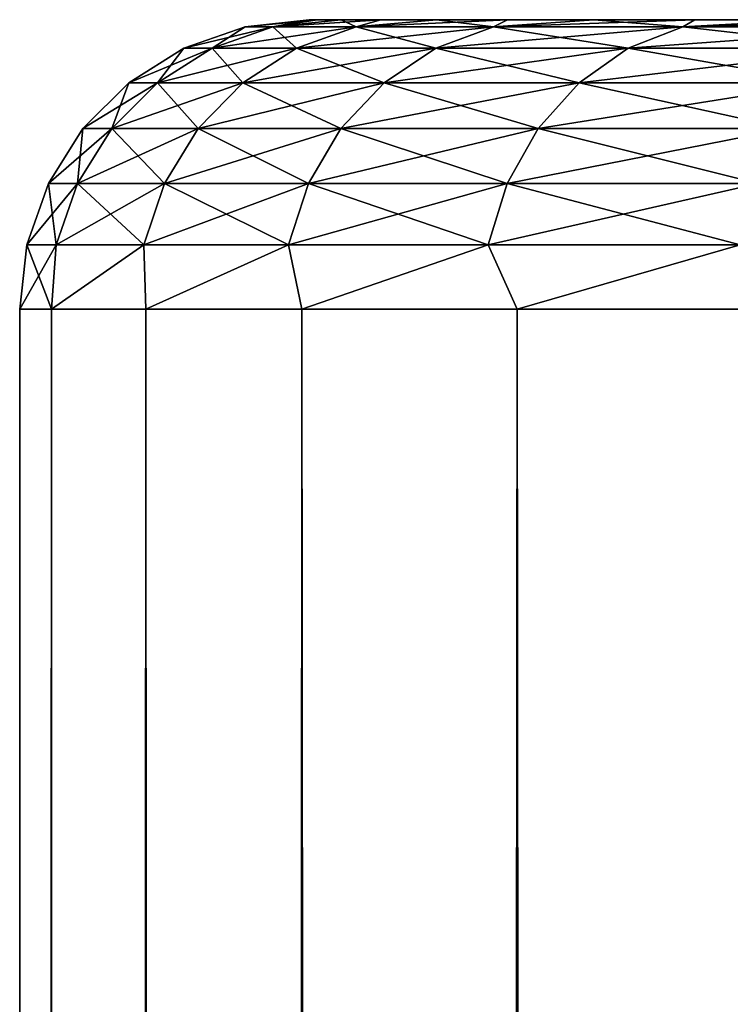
# Model space of a CAD drawing. Extents: x -265 to 265, y 0 to 1027.
# Tile 269 of 396: x -265 to -262.55, y 1016.6 to 1020. Entities that reach past the tile are written whole.
import ezdxf

# ---------------------------------------------------------------- set-up
doc = ezdxf.new("R2010")
doc.units = 0
doc.header["$LTSCALE"] = 65.185185
for name, color, linetype in [('210', 7, 'CONTINUOUS'), ('211', 7, 'CONTINUOUS'), ('212', 7, 'CONTINUOUS'), ('215', 7, 'CONTINUOUS'), ('216', 7, 'CONTINUOUS')]:
    doc.layers.add(name, color=color, linetype=linetype)

msp = doc.modelspace()

# ---------------------------------------------------------------- linework, layer by layer
at = {"layer": '210', "color": 7, "linetype": 'CONTINUOUS'}
for points in [[(-264, 1020), (-263.9724, 1020, 0.879), (-263.9724, 1020, -0.879), (-264, 1020)], [(-263.9724, 1020, 0.879), (-263.8896, 1020, 1.7546), (-263.9724, 1020, -0.879), (-263.9724, 1020, 0.879)], [(-263.9724, 1020, -0.879), (-263.8896, 1020, 1.7546), (-263.8896, 1020, -1.7546), (-263.9724, 1020, -0.879)], [(-263.8896, 1020, 1.7546), (-263.752, 1020, 2.6233), (-263.8896, 1020, -1.7546), (-263.8896, 1020, 1.7546)], [(-263.8896, 1020, -1.7546), (-263.752, 1020, 2.6233), (-263.752, 1020, -2.6233), (-263.8896, 1020, -1.7546)], [(-263.752, 1020, 2.6233), (-263.5602, 1020, 3.4816), (-263.752, 1020, -2.6233), (-263.752, 1020, 2.6233)], [(-263.752, 1020, -2.6233), (-263.5602, 1020, 3.4816), (-263.5602, 1020, -3.4816), (-263.752, 1020, -2.6233)], [(-263.5602, 1020, 3.4816), (-263.3148, 1020, 4.3262), (-263.5602, 1020, -3.4816), (-263.5602, 1020, 3.4816)], [(-263.5602, 1020, -3.4816), (-263.3148, 1020, 4.3262), (-263.3148, 1020, -4.3262), (-263.5602, 1020, -3.4816)], [(-263.3148, 1020, 4.3262), (-263.0169, 1020, 5.1537), (-263.3148, 1020, -4.3262), (-263.3148, 1020, 4.3262)], [(-263.3148, 1020, -4.3262), (-263.0169, 1020, 5.1537), (-263.0169, 1020, -5.1537), (-263.3148, 1020, -4.3262)], [(-263.0169, 1020, 5.1537), (-262.6676, 1020, 5.9609), (-263.0169, 1020, -5.1537), (-263.0169, 1020, 5.1537)], [(-263.0169, 1020, -5.1537), (-262.6676, 1020, 5.9609), (-262.6676, 1020, -5.9609), (-263.0169, 1020, -5.1537)], [(-262.6676, 1020, 5.9609), (-262.2683, 1020, 6.7445), (-262.6676, 1020, -5.9609), (-262.6676, 1020, 5.9609)], [(-262.6676, 1020, -5.9609), (-262.2683, 1020, 6.7445), (-262.2683, 1020, -6.7445), (-262.6676, 1020, -5.9609)]]:
    msp.add_3dface(points, dxfattribs=at)
at = {"layer": '211', "color": 7, "linetype": 'CONTINUOUS'}
for points in [[(-265, 1), (-264.8906, 1, 1.8081), (-265, 1019), (-265, 1)], [(-265, 1019), (-264.8906, 1, 1.8081), (-264.8906, 1019, 1.8081), (-265, 1019)], [(-264.8906, 1, 1.8081), (-264.5641, 1, 3.5897), (-264.8906, 1019, 1.8081), (-264.8906, 1, 1.8081)], [(-264.8906, 1019, 1.8081), (-264.5641, 1, 3.5897), (-264.5641, 1019, 3.5897), (-264.8906, 1019, 1.8081)], [(-264.5641, 1, 3.5897), (-264.0252, 1, 5.3191), (-264.5641, 1019, 3.5897), (-264.5641, 1, 3.5897)], [(-264.5641, 1019, 3.5897), (-264.0252, 1, 5.3191), (-264.0252, 1019, 5.3191), (-264.5641, 1019, 3.5897)], [(-264.0252, 1, 5.3191), (-263.2818, 1, 6.9708), (-264.0252, 1019, 5.3191), (-264.0252, 1, 5.3191)], [(-264.0252, 1019, 5.3191), (-263.2818, 1, 6.9708), (-263.2818, 1019, 6.9708), (-264.0252, 1019, 5.3191)], [(-263.2818, 1, 6.9708), (-262.3448, 1, 8.521), (-263.2818, 1019, 6.9708), (-263.2818, 1, 6.9708)], [(-263.2818, 1019, 6.9708), (-262.3448, 1, 8.521), (-262.3448, 1019, 8.521), (-263.2818, 1019, 6.9708)]]:
    msp.add_3dface(points, dxfattribs=at)
at = {"layer": '212', "color": 7, "linetype": 'CONTINUOUS'}
for points in [[(-265, 1), (-265, 1019), (-264.8906, 1019, -1.8081), (-265, 1)], [(-264.8906, 1, -1.8081), (-265, 1), (-264.8906, 1019, -1.8081), (-264.8906, 1, -1.8081)], [(-264.5641, 1, -3.5897), (-264.8906, 1, -1.8081), (-264.5641, 1019, -3.5897), (-264.5641, 1, -3.5897)], [(-264.5641, 1019, -3.5897), (-264.8906, 1, -1.8081), (-264.8906, 1019, -1.8081), (-264.5641, 1019, -3.5897)], [(-264.0252, 1, -5.3191), (-264.5641, 1, -3.5897), (-264.0252, 1019, -5.3191), (-264.0252, 1, -5.3191)], [(-264.0252, 1019, -5.3191), (-264.5641, 1, -3.5897), (-264.5641, 1019, -3.5897), (-264.0252, 1019, -5.3191)], [(-263.2818, 1, -6.9708), (-264.0252, 1, -5.3191), (-263.2818, 1019, -6.9708), (-263.2818, 1, -6.9708)], [(-263.2818, 1019, -6.9708), (-264.0252, 1, -5.3191), (-264.0252, 1019, -5.3191), (-263.2818, 1019, -6.9708)], [(-262.3448, 1, -8.521), (-263.2818, 1, -6.9708), (-262.3448, 1019, -8.521), (-262.3448, 1, -8.521)], [(-262.3448, 1019, -8.521), (-263.2818, 1, -6.9708), (-263.2818, 1019, -6.9708), (-262.3448, 1019, -8.521)]]:
    msp.add_3dface(points, dxfattribs=at)
at = {"layer": '215', "color": 7, "linetype": 'CONTINUOUS'}
for points in [[(-264.1253, 1019.9752, 1.651), (-264, 1020), (-264.2214, 1019.9752), (-264.1253, 1019.9752, 1.651)], [(-263.8896, 1020, 1.7546), (-263.9724, 1020, 0.879), (-264.1253, 1019.9752, 1.651), (-263.8896, 1020, 1.7546)], [(-263.8381, 1019.9752, 3.2797), (-263.8896, 1020, 1.7546), (-264.1253, 1019.9752, 1.651), (-263.8381, 1019.9752, 3.2797)], [(-263.9724, 1020, 0.879), (-264, 1020), (-264.1253, 1019.9752, 1.651), (-263.9724, 1020, 0.879)], [(-263.752, 1020, 2.6233), (-263.8896, 1020, 1.7546), (-263.8381, 1019.9752, 3.2797), (-263.752, 1020, 2.6233)], [(-263.5602, 1020, 3.4816), (-263.752, 1020, 2.6233), (-263.8381, 1019.9752, 3.2797), (-263.5602, 1020, 3.4816)], [(-263.3638, 1019.9752, 4.864), (-263.5602, 1020, 3.4816), (-263.8381, 1019.9752, 3.2797), (-263.3638, 1019.9752, 4.864)], [(-263.3148, 1020, 4.3262), (-263.5602, 1020, 3.4816), (-263.3638, 1019.9752, 4.864), (-263.3148, 1020, 4.3262)], [(-263.0169, 1020, 5.1537), (-263.3148, 1020, 4.3262), (-263.3638, 1019.9752, 4.864), (-263.0169, 1020, 5.1537)], [(-262.7087, 1019.9752, 6.3826), (-263.0169, 1020, 5.1537), (-263.3638, 1019.9752, 4.864), (-262.7087, 1019.9752, 6.3826)], [(-262.6676, 1020, 5.9609), (-263.0169, 1020, 5.1537), (-262.7087, 1019.9752, 6.3826), (-262.6676, 1020, 5.9609)], [(-262.2683, 1020, 6.7445), (-262.6676, 1020, 5.9609), (-262.7087, 1019.9752, 6.3826), (-262.2683, 1020, 6.7445)], [(-261.8818, 1019.9752, 7.8148), (-262.2683, 1020, 6.7445), (-262.7087, 1019.9752, 6.3826), (-261.8818, 1019.9752, 7.8148)], [(-264.3355, 1019.9014, 1.6756), (-264.2214, 1019.9752), (-264.4331, 1019.9014), (-264.3355, 1019.9014, 1.6756)], [(-264.1253, 1019.9752, 1.651), (-264.2214, 1019.9752), (-264.3355, 1019.9014, 1.6756), (-264.1253, 1019.9752, 1.651)], [(-264.044, 1019.9014, 3.3285), (-264.1253, 1019.9752, 1.651), (-264.3355, 1019.9014, 1.6756), (-264.044, 1019.9014, 3.3285)], [(-263.8381, 1019.9752, 3.2797), (-264.1253, 1019.9752, 1.651), (-264.044, 1019.9014, 3.3285), (-263.8381, 1019.9752, 3.2797)], [(-263.5627, 1019.9014, 4.9364), (-263.8381, 1019.9752, 3.2797), (-264.044, 1019.9014, 3.3285), (-263.5627, 1019.9014, 4.9364)], [(-263.3638, 1019.9752, 4.864), (-263.8381, 1019.9752, 3.2797), (-263.5627, 1019.9014, 4.9364), (-263.3638, 1019.9752, 4.864)], [(-262.8979, 1019.9014, 6.4776), (-263.3638, 1019.9752, 4.864), (-263.5627, 1019.9014, 4.9364), (-262.8979, 1019.9014, 6.4776)], [(-262.7087, 1019.9752, 6.3826), (-263.3638, 1019.9752, 4.864), (-262.8979, 1019.9014, 6.4776), (-262.7087, 1019.9752, 6.3826)], [(-262.0587, 1019.9014, 7.9311), (-262.7087, 1019.9752, 6.3826), (-262.8979, 1019.9014, 6.4776), (-262.0587, 1019.9014, 7.9311)], [(-261.8818, 1019.9752, 7.8148), (-262.7087, 1019.9752, 6.3826), (-262.0587, 1019.9014, 7.9311), (-261.8818, 1019.9752, 7.8148)], [(-264.5241, 1019.7823, 1.6976), (-264.4331, 1019.9014), (-264.623, 1019.7823), (-264.5241, 1019.7823, 1.6976)], [(-264.3355, 1019.9014, 1.6756), (-264.4331, 1019.9014), (-264.5241, 1019.7823, 1.6976), (-264.3355, 1019.9014, 1.6756)], [(-264.2288, 1019.7823, 3.3723), (-264.3355, 1019.9014, 1.6756), (-264.5241, 1019.7823, 1.6976), (-264.2288, 1019.7823, 3.3723)], [(-264.044, 1019.9014, 3.3285), (-264.3355, 1019.9014, 1.6756), (-264.2288, 1019.7823, 3.3723), (-264.044, 1019.9014, 3.3285)], [(-263.7411, 1019.7823, 5.0013), (-264.044, 1019.9014, 3.3285), (-264.2288, 1019.7823, 3.3723), (-263.7411, 1019.7823, 5.0013)], [(-263.5627, 1019.9014, 4.9364), (-264.044, 1019.9014, 3.3285), (-263.7411, 1019.7823, 5.0013), (-263.5627, 1019.9014, 4.9364)], [(-263.0676, 1019.7823, 6.5628), (-263.5627, 1019.9014, 4.9364), (-263.7411, 1019.7823, 5.0013), (-263.0676, 1019.7823, 6.5628)], [(-262.8979, 1019.9014, 6.4776), (-263.5627, 1019.9014, 4.9364), (-263.0676, 1019.7823, 6.5628), (-262.8979, 1019.9014, 6.4776)], [(-262.2173, 1019.7823, 8.0354), (-262.8979, 1019.9014, 6.4776), (-263.0676, 1019.7823, 6.5628), (-262.2173, 1019.7823, 8.0354)], [(-262.0587, 1019.9014, 7.9311), (-262.8979, 1019.9014, 6.4776), (-262.2173, 1019.7823, 8.0354), (-262.0587, 1019.9014, 7.9311)], [(-264.6816, 1019.6238, 1.716), (-264.623, 1019.7823), (-264.7816, 1019.6238), (-264.6816, 1019.6238, 1.716)], [(-264.5241, 1019.7823, 1.6976), (-264.623, 1019.7823), (-264.6816, 1019.6238, 1.716), (-264.5241, 1019.7823, 1.6976)], [(-264.3831, 1019.6238, 3.4089), (-264.5241, 1019.7823, 1.6976), (-264.6816, 1019.6238, 1.716), (-264.3831, 1019.6238, 3.4089)], [(-264.2288, 1019.7823, 3.3723), (-264.5241, 1019.7823, 1.6976), (-264.3831, 1019.6238, 3.4089), (-264.2288, 1019.7823, 3.3723)], [(-263.8901, 1019.6238, 5.0556), (-264.2288, 1019.7823, 3.3723), (-264.3831, 1019.6238, 3.4089), (-263.8901, 1019.6238, 5.0556)], [(-263.7411, 1019.7823, 5.0013), (-264.2288, 1019.7823, 3.3723), (-263.8901, 1019.6238, 5.0556), (-263.7411, 1019.7823, 5.0013)], [(-263.2093, 1019.6238, 6.6339), (-263.7411, 1019.7823, 5.0013), (-263.8901, 1019.6238, 5.0556), (-263.2093, 1019.6238, 6.6339)], [(-263.0676, 1019.7823, 6.5628), (-263.7411, 1019.7823, 5.0013), (-263.2093, 1019.6238, 6.6339), (-263.0676, 1019.7823, 6.5628)], [(-262.3498, 1019.6238, 8.1226), (-263.0676, 1019.7823, 6.5628), (-263.2093, 1019.6238, 6.6339), (-262.3498, 1019.6238, 8.1226)], [(-262.2173, 1019.7823, 8.0354), (-263.0676, 1019.7823, 6.5628), (-262.3498, 1019.6238, 8.1226), (-262.2173, 1019.7823, 8.0354)], [(-264.8001, 1019.4341, 1.7299), (-264.7816, 1019.6238), (-264.9009, 1019.4341), (-264.8001, 1019.4341, 1.7299)], [(-264.6816, 1019.6238, 1.716), (-264.7816, 1019.6238), (-264.8001, 1019.4341, 1.7299), (-264.6816, 1019.6238, 1.716)], [(-264.4992, 1019.4341, 3.4364), (-264.6816, 1019.6238, 1.716), (-264.8001, 1019.4341, 1.7299), (-264.4992, 1019.4341, 3.4364)], [(-264.3831, 1019.6238, 3.4089), (-264.6816, 1019.6238, 1.716), (-264.4992, 1019.4341, 3.4364), (-264.3831, 1019.6238, 3.4089)], [(-264.0022, 1019.4341, 5.0964), (-264.3831, 1019.6238, 3.4089), (-264.4992, 1019.4341, 3.4364), (-264.0022, 1019.4341, 5.0964)], [(-263.8901, 1019.6238, 5.0556), (-264.3831, 1019.6238, 3.4089), (-264.0022, 1019.4341, 5.0964), (-263.8901, 1019.6238, 5.0556)], [(-263.3159, 1019.4341, 6.6875), (-263.8901, 1019.6238, 5.0556), (-264.0022, 1019.4341, 5.0964), (-263.3159, 1019.4341, 6.6875)], [(-263.2093, 1019.6238, 6.6339), (-263.8901, 1019.6238, 5.0556), (-263.3159, 1019.4341, 6.6875), (-263.2093, 1019.6238, 6.6339)], [(-262.4495, 1019.4341, 8.1882), (-263.2093, 1019.6238, 6.6339), (-263.3159, 1019.4341, 6.6875), (-262.4495, 1019.4341, 8.1882)], [(-262.3498, 1019.6238, 8.1226), (-263.2093, 1019.6238, 6.6339), (-262.4495, 1019.4341, 8.1882), (-262.3498, 1019.6238, 8.1226)], [(-264.8737, 1019.2225, 1.7385), (-264.9009, 1019.4341), (-264.9749, 1019.2225), (-264.8737, 1019.2225, 1.7385)], [(-264.8001, 1019.4341, 1.7299), (-264.9009, 1019.4341), (-264.8737, 1019.2225, 1.7385), (-264.8001, 1019.4341, 1.7299)], [(-264.5713, 1019.2225, 3.4535), (-264.8001, 1019.4341, 1.7299), (-264.8737, 1019.2225, 1.7385), (-264.5713, 1019.2225, 3.4535)], [(-264.4992, 1019.4341, 3.4364), (-264.8001, 1019.4341, 1.7299), (-264.5713, 1019.2225, 3.4535), (-264.4992, 1019.4341, 3.4364)], [(-264.0718, 1019.2225, 5.1217), (-264.4992, 1019.4341, 3.4364), (-264.5713, 1019.2225, 3.4535), (-264.0718, 1019.2225, 5.1217)], [(-264.0022, 1019.4341, 5.0964), (-264.4992, 1019.4341, 3.4364), (-264.0718, 1019.2225, 5.1217), (-264.0022, 1019.4341, 5.0964)], [(-263.3821, 1019.2225, 6.7207), (-264.0022, 1019.4341, 5.0964), (-264.0718, 1019.2225, 5.1217), (-263.3821, 1019.2225, 6.7207)], [(-263.3159, 1019.4341, 6.6875), (-264.0022, 1019.4341, 5.0964), (-263.3821, 1019.2225, 6.7207), (-263.3159, 1019.4341, 6.6875)], [(-262.5114, 1019.2225, 8.2289), (-263.3159, 1019.4341, 6.6875), (-263.3821, 1019.2225, 6.7207), (-262.5114, 1019.2225, 8.2289)], [(-262.4495, 1019.4341, 8.1882), (-263.3159, 1019.4341, 6.6875), (-262.5114, 1019.2225, 8.2289), (-262.4495, 1019.4341, 8.1882)], [(-265, 1019), (-264.8906, 1019, 1.8081), (-264.9749, 1019.2225), (-265, 1019)], [(-264.8906, 1019, 1.8081), (-264.8737, 1019.2225, 1.7385), (-264.9749, 1019.2225), (-264.8906, 1019, 1.8081)], [(-264.8906, 1019, 1.8081), (-264.5641, 1019, 3.5897), (-264.5713, 1019.2225, 3.4535), (-264.8906, 1019, 1.8081)], [(-264.8906, 1019, 1.8081), (-264.5713, 1019.2225, 3.4535), (-264.8737, 1019.2225, 1.7385), (-264.8906, 1019, 1.8081)], [(-264.5641, 1019, 3.5897), (-264.0718, 1019.2225, 5.1217), (-264.5713, 1019.2225, 3.4535), (-264.5641, 1019, 3.5897)], [(-264.5641, 1019, 3.5897), (-264.0252, 1019, 5.3191), (-264.0718, 1019.2225, 5.1217), (-264.5641, 1019, 3.5897)], [(-264.0252, 1019, 5.3191), (-263.3821, 1019.2225, 6.7207), (-264.0718, 1019.2225, 5.1217), (-264.0252, 1019, 5.3191)], [(-264.0252, 1019, 5.3191), (-263.2818, 1019, 6.9708), (-263.3821, 1019.2225, 6.7207), (-264.0252, 1019, 5.3191)], [(-263.2818, 1019, 6.9708), (-262.5114, 1019.2225, 8.2289), (-263.3821, 1019.2225, 6.7207), (-263.2818, 1019, 6.9708)], [(-263.2818, 1019, 6.9708), (-262.3448, 1019, 8.521), (-262.5114, 1019.2225, 8.2289), (-263.2818, 1019, 6.9708)]]:
    msp.add_3dface(points, dxfattribs=at)
at = {"layer": '216', "color": 7, "linetype": 'CONTINUOUS'}
for points in [[(-264, 1020), (-263.9724, 1020, -0.879), (-264.2214, 1019.9752), (-264, 1020)], [(-264.2214, 1019.9752), (-263.9724, 1020, -0.879), (-264.1253, 1019.9752, -1.651), (-264.2214, 1019.9752)], [(-263.9724, 1020, -0.879), (-263.8896, 1020, -1.7546), (-264.1253, 1019.9752, -1.651), (-263.9724, 1020, -0.879)], [(-263.8896, 1020, -1.7546), (-263.752, 1020, -2.6233), (-264.1253, 1019.9752, -1.651), (-263.8896, 1020, -1.7546)], [(-264.1253, 1019.9752, -1.651), (-263.752, 1020, -2.6233), (-263.8381, 1019.9752, -3.2797), (-264.1253, 1019.9752, -1.651)], [(-263.752, 1020, -2.6233), (-263.5602, 1020, -3.4816), (-263.8381, 1019.9752, -3.2797), (-263.752, 1020, -2.6233)], [(-263.5602, 1020, -3.4816), (-263.3148, 1020, -4.3262), (-263.8381, 1019.9752, -3.2797), (-263.5602, 1020, -3.4816)], [(-263.8381, 1019.9752, -3.2797), (-263.3148, 1020, -4.3262), (-263.3638, 1019.9752, -4.864), (-263.8381, 1019.9752, -3.2797)], [(-263.3148, 1020, -4.3262), (-263.0169, 1020, -5.1537), (-263.3638, 1019.9752, -4.864), (-263.3148, 1020, -4.3262)], [(-263.0169, 1020, -5.1537), (-262.6676, 1020, -5.9609), (-263.3638, 1019.9752, -4.864), (-263.0169, 1020, -5.1537)], [(-263.3638, 1019.9752, -4.864), (-262.6676, 1020, -5.9609), (-262.7087, 1019.9752, -6.3826), (-263.3638, 1019.9752, -4.864)], [(-262.6676, 1020, -5.9609), (-262.2683, 1020, -6.7445), (-262.7087, 1019.9752, -6.3826), (-262.6676, 1020, -5.9609)], [(-262.2683, 1020, -6.7445), (-261.8206, 1020, -7.5015), (-262.7087, 1019.9752, -6.3826), (-262.2683, 1020, -6.7445)], [(-262.7087, 1019.9752, -6.3826), (-261.8206, 1020, -7.5015), (-261.8818, 1019.9752, -7.8148), (-262.7087, 1019.9752, -6.3826)], [(-264.4331, 1019.9014), (-264.2214, 1019.9752), (-264.1253, 1019.9752, -1.651), (-264.4331, 1019.9014)], [(-264.4331, 1019.9014), (-264.1253, 1019.9752, -1.651), (-264.3355, 1019.9014, -1.6756), (-264.4331, 1019.9014)], [(-264.1253, 1019.9752, -1.651), (-263.8381, 1019.9752, -3.2797), (-264.3355, 1019.9014, -1.6756), (-264.1253, 1019.9752, -1.651)], [(-264.3355, 1019.9014, -1.6756), (-263.8381, 1019.9752, -3.2797), (-264.044, 1019.9014, -3.3285), (-264.3355, 1019.9014, -1.6756)], [(-263.8381, 1019.9752, -3.2797), (-263.3638, 1019.9752, -4.864), (-264.044, 1019.9014, -3.3285), (-263.8381, 1019.9752, -3.2797)], [(-264.044, 1019.9014, -3.3285), (-263.3638, 1019.9752, -4.864), (-263.5627, 1019.9014, -4.9364), (-264.044, 1019.9014, -3.3285)], [(-263.3638, 1019.9752, -4.864), (-262.7087, 1019.9752, -6.3826), (-263.5627, 1019.9014, -4.9364), (-263.3638, 1019.9752, -4.864)], [(-263.5627, 1019.9014, -4.9364), (-262.7087, 1019.9752, -6.3826), (-262.8979, 1019.9014, -6.4776), (-263.5627, 1019.9014, -4.9364)], [(-262.7087, 1019.9752, -6.3826), (-261.8818, 1019.9752, -7.8148), (-262.8979, 1019.9014, -6.4776), (-262.7087, 1019.9752, -6.3826)], [(-262.8979, 1019.9014, -6.4776), (-261.8818, 1019.9752, -7.8148), (-262.0587, 1019.9014, -7.9311), (-262.8979, 1019.9014, -6.4776)], [(-264.623, 1019.7823), (-264.4331, 1019.9014), (-264.3355, 1019.9014, -1.6756), (-264.623, 1019.7823)], [(-264.623, 1019.7823), (-264.3355, 1019.9014, -1.6756), (-264.5241, 1019.7823, -1.6976), (-264.623, 1019.7823)], [(-264.3355, 1019.9014, -1.6756), (-264.044, 1019.9014, -3.3285), (-264.5241, 1019.7823, -1.6976), (-264.3355, 1019.9014, -1.6756)], [(-264.5241, 1019.7823, -1.6976), (-264.044, 1019.9014, -3.3285), (-264.2288, 1019.7823, -3.3723), (-264.5241, 1019.7823, -1.6976)], [(-264.044, 1019.9014, -3.3285), (-263.5627, 1019.9014, -4.9364), (-264.2288, 1019.7823, -3.3723), (-264.044, 1019.9014, -3.3285)], [(-264.2288, 1019.7823, -3.3723), (-263.5627, 1019.9014, -4.9364), (-263.7411, 1019.7823, -5.0013), (-264.2288, 1019.7823, -3.3723)], [(-263.5627, 1019.9014, -4.9364), (-262.8979, 1019.9014, -6.4776), (-263.7411, 1019.7823, -5.0013), (-263.5627, 1019.9014, -4.9364)], [(-263.7411, 1019.7823, -5.0013), (-262.8979, 1019.9014, -6.4776), (-263.0676, 1019.7823, -6.5628), (-263.7411, 1019.7823, -5.0013)], [(-262.8979, 1019.9014, -6.4776), (-262.0587, 1019.9014, -7.9311), (-263.0676, 1019.7823, -6.5628), (-262.8979, 1019.9014, -6.4776)], [(-263.0676, 1019.7823, -6.5628), (-262.0587, 1019.9014, -7.9311), (-262.2173, 1019.7823, -8.0354), (-263.0676, 1019.7823, -6.5628)], [(-264.7816, 1019.6238), (-264.623, 1019.7823), (-264.5241, 1019.7823, -1.6976), (-264.7816, 1019.6238)], [(-264.7816, 1019.6238), (-264.5241, 1019.7823, -1.6976), (-264.6816, 1019.6238, -1.716), (-264.7816, 1019.6238)], [(-264.5241, 1019.7823, -1.6976), (-264.2288, 1019.7823, -3.3723), (-264.6816, 1019.6238, -1.716), (-264.5241, 1019.7823, -1.6976)], [(-264.6816, 1019.6238, -1.716), (-264.2288, 1019.7823, -3.3723), (-264.3831, 1019.6238, -3.4089), (-264.6816, 1019.6238, -1.716)], [(-264.2288, 1019.7823, -3.3723), (-263.7411, 1019.7823, -5.0013), (-264.3831, 1019.6238, -3.4089), (-264.2288, 1019.7823, -3.3723)], [(-264.3831, 1019.6238, -3.4089), (-263.7411, 1019.7823, -5.0013), (-263.8901, 1019.6238, -5.0556), (-264.3831, 1019.6238, -3.4089)], [(-263.7411, 1019.7823, -5.0013), (-263.0676, 1019.7823, -6.5628), (-263.8901, 1019.6238, -5.0556), (-263.7411, 1019.7823, -5.0013)], [(-263.8901, 1019.6238, -5.0556), (-263.0676, 1019.7823, -6.5628), (-263.2093, 1019.6238, -6.6339), (-263.8901, 1019.6238, -5.0556)], [(-263.0676, 1019.7823, -6.5628), (-262.2173, 1019.7823, -8.0354), (-263.2093, 1019.6238, -6.6339), (-263.0676, 1019.7823, -6.5628)], [(-263.2093, 1019.6238, -6.6339), (-262.2173, 1019.7823, -8.0354), (-262.3498, 1019.6238, -8.1226), (-263.2093, 1019.6238, -6.6339)], [(-264.9009, 1019.4341), (-264.7816, 1019.6238), (-264.6816, 1019.6238, -1.716), (-264.9009, 1019.4341)], [(-264.9009, 1019.4341), (-264.6816, 1019.6238, -1.716), (-264.8001, 1019.4341, -1.7299), (-264.9009, 1019.4341)], [(-264.6816, 1019.6238, -1.716), (-264.3831, 1019.6238, -3.4089), (-264.8001, 1019.4341, -1.7299), (-264.6816, 1019.6238, -1.716)], [(-264.8001, 1019.4341, -1.7299), (-264.3831, 1019.6238, -3.4089), (-264.4992, 1019.4341, -3.4364), (-264.8001, 1019.4341, -1.7299)], [(-264.3831, 1019.6238, -3.4089), (-263.8901, 1019.6238, -5.0556), (-264.4992, 1019.4341, -3.4364), (-264.3831, 1019.6238, -3.4089)], [(-264.4992, 1019.4341, -3.4364), (-263.8901, 1019.6238, -5.0556), (-264.0022, 1019.4341, -5.0964), (-264.4992, 1019.4341, -3.4364)], [(-263.8901, 1019.6238, -5.0556), (-263.2093, 1019.6238, -6.6339), (-264.0022, 1019.4341, -5.0964), (-263.8901, 1019.6238, -5.0556)], [(-264.0022, 1019.4341, -5.0964), (-263.2093, 1019.6238, -6.6339), (-263.3159, 1019.4341, -6.6875), (-264.0022, 1019.4341, -5.0964)], [(-263.2093, 1019.6238, -6.6339), (-262.3498, 1019.6238, -8.1226), (-263.3159, 1019.4341, -6.6875), (-263.2093, 1019.6238, -6.6339)], [(-263.3159, 1019.4341, -6.6875), (-262.3498, 1019.6238, -8.1226), (-262.4495, 1019.4341, -8.1882), (-263.3159, 1019.4341, -6.6875)], [(-264.9749, 1019.2225), (-264.9009, 1019.4341), (-264.8001, 1019.4341, -1.7299), (-264.9749, 1019.2225)], [(-264.9749, 1019.2225), (-264.8001, 1019.4341, -1.7299), (-264.8737, 1019.2225, -1.7385), (-264.9749, 1019.2225)], [(-264.8001, 1019.4341, -1.7299), (-264.4992, 1019.4341, -3.4364), (-264.8737, 1019.2225, -1.7385), (-264.8001, 1019.4341, -1.7299)], [(-264.8737, 1019.2225, -1.7385), (-264.4992, 1019.4341, -3.4364), (-264.5713, 1019.2225, -3.4535), (-264.8737, 1019.2225, -1.7385)], [(-264.4992, 1019.4341, -3.4364), (-264.0022, 1019.4341, -5.0964), (-264.5713, 1019.2225, -3.4535), (-264.4992, 1019.4341, -3.4364)], [(-264.5713, 1019.2225, -3.4535), (-264.0022, 1019.4341, -5.0964), (-264.0718, 1019.2225, -5.1217), (-264.5713, 1019.2225, -3.4535)], [(-264.0022, 1019.4341, -5.0964), (-263.3159, 1019.4341, -6.6875), (-264.0718, 1019.2225, -5.1217), (-264.0022, 1019.4341, -5.0964)], [(-264.0718, 1019.2225, -5.1217), (-263.3159, 1019.4341, -6.6875), (-263.3821, 1019.2225, -6.7207), (-264.0718, 1019.2225, -5.1217)], [(-263.3159, 1019.4341, -6.6875), (-262.4495, 1019.4341, -8.1882), (-263.3821, 1019.2225, -6.7207), (-263.3159, 1019.4341, -6.6875)], [(-263.3821, 1019.2225, -6.7207), (-262.4495, 1019.4341, -8.1882), (-262.5114, 1019.2225, -8.2289), (-263.3821, 1019.2225, -6.7207)], [(-264.8906, 1019, -1.8081), (-265, 1019), (-264.8737, 1019.2225, -1.7385), (-264.8906, 1019, -1.8081)], [(-265, 1019), (-264.9749, 1019.2225), (-264.8737, 1019.2225, -1.7385), (-265, 1019)], [(-264.5641, 1019, -3.5897), (-264.8906, 1019, -1.8081), (-264.5713, 1019.2225, -3.4535), (-264.5641, 1019, -3.5897)], [(-264.8906, 1019, -1.8081), (-264.8737, 1019.2225, -1.7385), (-264.5713, 1019.2225, -3.4535), (-264.8906, 1019, -1.8081)], [(-264.5641, 1019, -3.5897), (-264.5713, 1019.2225, -3.4535), (-264.0718, 1019.2225, -5.1217), (-264.5641, 1019, -3.5897)], [(-264.0252, 1019, -5.3191), (-264.5641, 1019, -3.5897), (-264.0718, 1019.2225, -5.1217), (-264.0252, 1019, -5.3191)], [(-264.0252, 1019, -5.3191), (-264.0718, 1019.2225, -5.1217), (-263.3821, 1019.2225, -6.7207), (-264.0252, 1019, -5.3191)], [(-263.2818, 1019, -6.9708), (-264.0252, 1019, -5.3191), (-263.3821, 1019.2225, -6.7207), (-263.2818, 1019, -6.9708)], [(-263.2818, 1019, -6.9708), (-263.3821, 1019.2225, -6.7207), (-262.5114, 1019.2225, -8.2289), (-263.2818, 1019, -6.9708)], [(-262.3448, 1019, -8.521), (-263.2818, 1019, -6.9708), (-262.5114, 1019.2225, -8.2289), (-262.3448, 1019, -8.521)]]:
    msp.add_3dface(points, dxfattribs=at)

doc.saveas('drawing.dxf')
